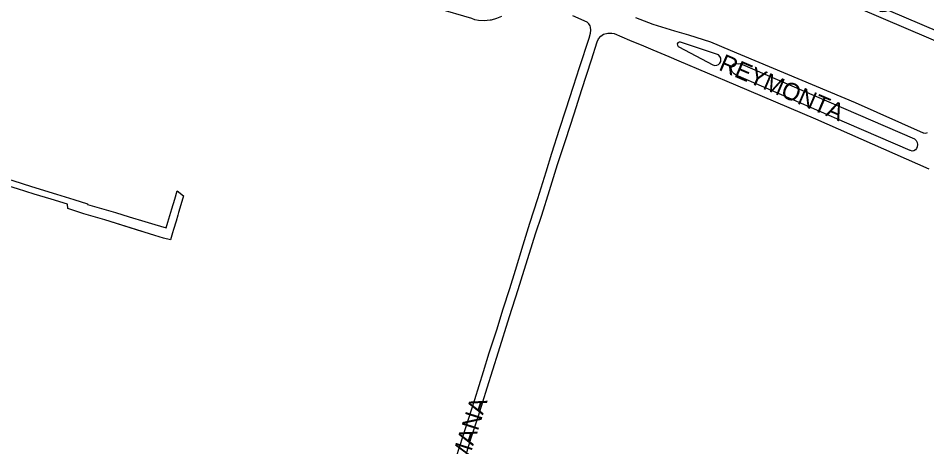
# Model space of a CAD drawing. Extents: x -304109 to -273954, y 21500 to 39796.
# Drawn here: x -295564 to -295043, y 32149 to 32395 of the extents above; entities that cross this region are included whole.
import ezdxf

# ---------------------------------------------------------------- set-up
doc = ezdxf.new("R2010")
doc.units = 0
doc.layers.add('krawedzie_ulic', color=7, linetype='Continuous')
doc.layers.add('nazwy_ulic', color=7, linetype='Continuous')

msp = doc.modelspace()

# ---------------------------------------------------------------- linework, layer by layer
at = {"layer": 'krawedzie_ulic'}
for points in [[(-295188.283, 32444.748), (-295189.386, 32445.291), (-295188.619, 32446.805), (-295169.036, 32439.085), (-295168.642, 32440.008), (-295133.519, 32426.033), (-295124.17, 32421.975), (-295069.745, 32398.698), (-295069.448, 32398.603), (-295067.921, 32398.366), (-295066.385, 32398.528), (-295064.941, 32399.077), (-295026.218, 32382.612)], [(-295027.228, 32376.868), (-295109.213, 32412.148), (-295150.575, 32429.769), (-295151.18, 32429.815), (-295152.562, 32429.637), (-295153.838, 32429.075)], [(-295286.816, 32395.453), (-295289.699, 32394.285), (-295292.708, 32393.497), (-295293.429, 32393.368), (-295296.71, 32393.09), (-295300.001, 32393.212), (-295300.043, 32393.216), (-295302.124, 32393.617), (-295303.858, 32394.285), (-295323.497, 32400.033)], [(-295314.92, 32135.97), (-295310.792, 32149.002), (-295307.394, 32159.667), (-295302.208, 32175.804), (-295297.25, 32191.737), (-295293.852, 32202.478), (-295289.597, 32215.714), (-295285.898, 32227.753), (-295282.147, 32239.487), (-295278.875, 32250), (-295274.352, 32264.543), (-295270.539, 32276.952), (-295266.039, 32291.04), (-295261.209, 32306.424), (-295257.93, 32317.078), (-295253.507, 32330.937), (-295249.998, 32341.998), (-295245.499, 32355.552), (-295242.041, 32366.155), (-295236.55, 32383.142), (-295235.66, 32385.939), (-295235.508, 32387.68), (-295235.754, 32389.41), (-295235.992, 32390.16), (-295236.782, 32391.397), (-295237.62, 32392.194), (-295245.812, 32395.908)], [(-295209.895, 32394.964), (-295200, 32391.2), (-295187.568, 32387.295), (-295179.543, 32385.075), (-295166.834, 32380.942), (-295155.618, 32376.251), (-295083.761, 32346.111), (-295044.821, 32328.784), (-295044.452, 32328.664), (-295043.34, 32328.582), (-295042.27, 32328.895)], [(-295307.267, 32143.623), (-295304.198, 32153.702), (-295300.119, 32166.353), (-295295.009, 32182.464), (-295291.762, 32192.722), (-295288.541, 32203.056), (-295282.198, 32223.265), (-295277.29, 32238.766), (-295273.817, 32250), (-295270.688, 32259.711), (-295267.307, 32270.773), (-295263.774, 32281.504), (-295259.3, 32295.693), (-295254.622, 32310.492), (-295249.944, 32324.859), (-295245.19, 32339.658), (-295240.767, 32353.568), (-295235.225, 32370.732), (-295231.946, 32380.954), (-295231.074, 32382.667), (-295229.867, 32384.163), (-295228.377, 32385.378), (-295228.258, 32385.455), (-295225.88, 32385.866), (-295223.467, 32385.879), (-295222.255, 32385.734), (-295213.301, 32382.021), (-295205.364, 32378.664), (-295200, 32376.425), (-295190.787, 32372.555), (-295185.075, 32370.096), (-295152.525, 32356.312), (-295106.656, 32336.748), (-295041.439, 32308.187)], [(-295165.494, 32367.723), (-295164.407, 32367.41), (-295163.278, 32367.492), (-295162.247, 32367.958), (-295161.441, 32368.752), (-295160.959, 32369.776), (-295160.859, 32370.903), (-295160.995, 32371.585), (-295161.485, 32372.618), (-295162.299, 32373.421), (-295162.834, 32373.721), (-295184.163, 32380.727), (-295184.902, 32380.747), (-295185.546, 32380.385), (-295185.914, 32379.745), (-295185.901, 32379.006), (-295185.512, 32378.378), (-295185.04, 32378.091), (-295165.494, 32367.723)], [(-295052.334, 32318.688), (-295088.651, 32334.248), (-295152.225, 32361.867), (-295153.355, 32362.53), (-295154.235, 32363.502), (-295154.782, 32364.693), (-295154.947, 32365.993), (-295154.867, 32366.714), (-295154.339, 32367.619), (-295153.512, 32368.262), (-295152.506, 32368.553), (-295152.171, 32368.563), (-295150.663, 32368.399), (-295149.879, 32368.471), (-295098.987, 32346.591), (-295049.732, 32325.221), (-295048.834, 32324.344), (-295048.256, 32323.231), (-295048.055, 32321.992), (-295048.251, 32320.752), (-295048.686, 32319.839), (-295049.258, 32319.017), (-295050.104, 32318.481), (-295051.092, 32318.315), (-295052.066, 32318.545), (-295052.334, 32318.688)], [(-295629.132, 32327.792), (-295624.976, 32319.355), (-295615.111, 32316.529), (-295606.063, 32313.376), (-295600, 32311.256), (-295587.387, 32307.619), (-295576.398, 32304.033), (-295567.316, 32301.311), (-295556.581, 32298.03), (-295542.31, 32293.579), (-295532.313, 32290.501), (-295524.504, 32287.957), (-295524.503, 32287.627), (-295508.401, 32283.125), (-295500.566, 32280.53)], [(-295514.505, 32278.878), (-295526.537, 32282.338), (-295535.873, 32285.288), (-295535.976, 32287.831), (-295545.439, 32290.705), (-295555.029, 32293.478), (-295564.746, 32296.53), (-295575.507, 32299.888), (-295588.302, 32303.932), (-295600, 32307.971), (-295610.506, 32311.437), (-295617.318, 32313.688), (-295622.784, 32315.32), (-295627.513, 32316.821), (-295633.072, 32311.425)], [(-295500.566, 32280.53), (-295491.56, 32277.88), (-295485.826, 32276.181), (-295479.342, 32274.283), (-295478.336, 32277.508), (-295476.093, 32285.137), (-295474.416, 32290.686), (-295473.091, 32295.472), (-295469.331, 32292.569), (-295470.845, 32287.51), (-295472.196, 32283.098), (-295472.695, 32281.534), (-295473.649, 32278.1), (-295475.079, 32273.244), (-295475.77, 32271.404), (-295476.863, 32267.293), (-295480.969, 32268.393), (-295485.947, 32269.884), (-295492.071, 32271.776), (-295493.135, 32272.088), (-295514.505, 32278.878)], [(-295493.295, 32272.181), (-295514.505, 32278.878)], [(-295500.566, 32280.53), (-295491.504, 32277.789)]]:
    msp.add_lwpolyline(points, dxfattribs=at)

# ---------------------------------------------------------------- texts
at = {"layer": 'nazwy_ulic'}
for s, rotation, p in [('REYMONTA', 336.88072, (-295162.7, 32365.036)), ('REYMANA', 72.28209, (-295314.908, 32112.045))]:
    msp.add_text(s, height=10, rotation=rotation, dxfattribs=at).set_placement(p)

doc.saveas('drawing.dxf')
